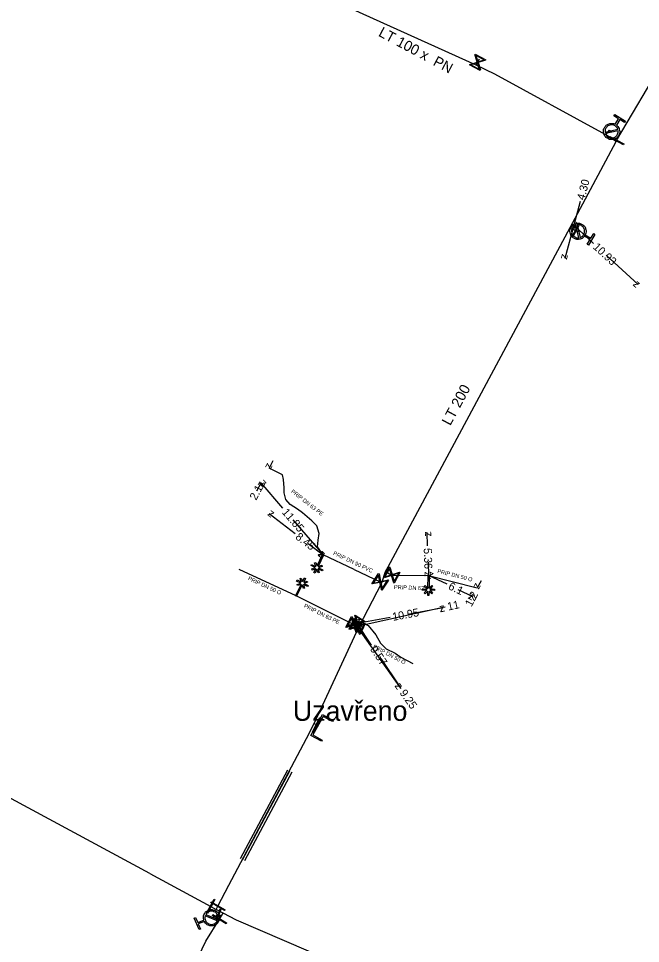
# Model space of a CAD drawing. Extents: x -643842 to -636370, y -1119190 to -1110210.
# Drawn here: x -642477.5 to -642399.8, y -1114468.8 to -1114353.3 of the extents above; entities that cross this region are included whole.
import ezdxf

# ---------------------------------------------------------------- set-up
doc = ezdxf.new("R2010")
doc.units = 0
for name, color, linetype in [('2', 7, 'Continuous'), ('22', 7, 'Continuous'), ('3', 7, 'Continuous'), ('7', 7, 'Continuous'), ('Default', 7, 'Continuous'), ('Level 10', 7, 'Continuous'), ('Level 16', 7, 'Continuous'), ('Level 20', 7, 'Continuous'), ('Level 21', 7, 'Continuous'), ('Level 23', 7, 'Continuous'), ('Level 29', 7, 'Continuous'), ('Level 30', 7, 'Continuous'), ('Level 33', 7, 'Continuous')]:
    doc.layers.add(name, color=color, linetype=linetype)

msp = doc.modelspace()

# ---------------------------------------------------------------- linework, layer by layer
at = {"layer": '2'}
for points in [[(-642440.22, -1114422.04), (-642440.45, -1114422.53), (-642440.59, -1114422.46), (-642440.37, -1114421.98), (-642440.81, -1114422.14), (-642440.86, -1114421.99), (-642440.42, -1114421.83), (-642440.94, -1114421.59), (-642440.88, -1114421.44), (-642440.35, -1114421.69), (-642440.51, -1114421.25), (-642440.36, -1114421.2), (-642440.2, -1114421.63), (-642439.53, -1114420.2), (-642439.39, -1114420.27), (-642440.06, -1114421.7), (-642439.62, -1114421.54), (-642439.57, -1114421.69), (-642440.01, -1114421.85), (-642439.48, -1114422.1), (-642439.55, -1114422.24), (-642440.07, -1114422), (-642439.92, -1114422.43), (-642440.06, -1114422.49), (-642440.22, -1114422.04)], [(-642442.02, -1114423.59), (-642441.78, -1114423.11), (-642441.64, -1114423.18), (-642441.87, -1114423.66), (-642441.43, -1114423.51), (-642441.38, -1114423.66), (-642441.82, -1114423.81), (-642441.31, -1114424.06), (-642441.38, -1114424.2), (-642441.9, -1114423.94), (-642441.75, -1114424.39), (-642441.9, -1114424.44), (-642442.04, -1114424), (-642442.75, -1114425.42), (-642442.89, -1114425.35), (-642442.18, -1114423.93), (-642442.63, -1114424.08), (-642442.68, -1114423.93), (-642442.23, -1114423.78), (-642442.75, -1114423.52), (-642442.68, -1114423.38), (-642442.17, -1114423.63), (-642442.32, -1114423.19), (-642442.17, -1114423.14), (-642442.02, -1114423.59)], [(-642426.21, -1114424.78), (-642426.22, -1114425.32), (-642426.37, -1114425.31), (-642426.37, -1114424.78), (-642426.7, -1114425.11), (-642426.81, -1114425), (-642426.48, -1114424.67), (-642427.05, -1114424.66), (-642427.05, -1114424.51), (-642426.46, -1114424.51), (-642426.8, -1114424.18), (-642426.69, -1114424.07), (-642426.36, -1114424.4), (-642426.34, -1114422.81), (-642426.19, -1114422.82), (-642426.2, -1114424.4), (-642425.87, -1114424.07), (-642425.76, -1114424.19), (-642426.1, -1114424.52), (-642425.51, -1114424.53), (-642425.51, -1114424.68), (-642426.09, -1114424.67), (-642425.77, -1114425.01), (-642425.88, -1114425.12), (-642426.21, -1114424.78)]]:
    msp.add_lwpolyline(points, dxfattribs=at)
at = {"layer": '3'}
msp.add_lwpolyline([(-642438.29, -1114441.07), (-642439.44, -1114440.43), (-642440.72, -1114442.73), (-642439.57, -1114443.37), (-642439.66, -1114443.53), (-642440.97, -1114442.8), (-642439.51, -1114440.18), (-642438.2, -1114440.91), (-642438.29, -1114441.07)], dxfattribs=at)
at = {"layer": 'Default'}
for points in [[(-642402.81, -1114366.57), (-642402.52, -1114366.79), (-642402.44, -1114367.14), (-642402.34, -1114367.54), (-642402.56, -1114367.9), (-642402.78, -1114368.25), (-642403.19, -1114368.34), (-642403.59, -1114368.43), (-642403.94, -1114368.21), (-642404.29, -1114368), (-642404.39, -1114367.59), (-642404.48, -1114367.19), (-642404.26, -1114366.84), (-642404.04, -1114366.49), (-642403.64, -1114366.39), (-642403.28, -1114366.31), (-642402.96, -1114366.47)], [(-642402.64, -1114367.1), (-642402.73, -1114366.83), (-642402.98, -1114366.67), (-642403.27, -1114366.5), (-642403.6, -1114366.57), (-642403.92, -1114366.65), (-642404.1, -1114366.93), (-642404.26, -1114367.18), (-642404.22, -1114367.46)], [(-642404.18, -1114367.64), (-642404.09, -1114367.9), (-642403.84, -1114368.05), (-642403.56, -1114368.23), (-642403.23, -1114368.16), (-642402.9, -1114368.08), (-642402.72, -1114367.79), (-642402.57, -1114367.55), (-642402.6, -1114367.27)], [(-642406.8, -1114380.44), (-642407.01, -1114380.73), (-642407.37, -1114380.81), (-642407.77, -1114380.91), (-642408.13, -1114380.69), (-642408.48, -1114380.47), (-642408.57, -1114380.07), (-642408.67, -1114379.67), (-642408.45, -1114379.31), (-642408.23, -1114378.96), (-642407.83, -1114378.87), (-642407.43, -1114378.77), (-642407.08, -1114378.99), (-642406.72, -1114379.21), (-642406.63, -1114379.61), (-642406.54, -1114379.96), (-642406.7, -1114380.28)], [(-642407.88, -1114379.07), (-642408.14, -1114379.17), (-642408.29, -1114379.41), (-642408.47, -1114379.7), (-642408.39, -1114380.03), (-642408.31, -1114380.35), (-642408.02, -1114380.53), (-642407.78, -1114380.68), (-642407.5, -1114380.65)], [(-642407.32, -1114380.61), (-642407.06, -1114380.51), (-642406.91, -1114380.27), (-642406.73, -1114379.98), (-642406.81, -1114379.65), (-642406.88, -1114379.32), (-642407.17, -1114379.15), (-642407.42, -1114378.99), (-642407.7, -1114379.03)], [(-642454.34, -1114465.86), (-642454.46, -1114465.52), (-642454.31, -1114465.18), (-642454.16, -1114464.8), (-642453.77, -1114464.64), (-642453.39, -1114464.48), (-642453.01, -1114464.64), (-642452.63, -1114464.79), (-642452.47, -1114465.18), (-642452.31, -1114465.56), (-642452.46, -1114465.94), (-642452.62, -1114466.32), (-642453, -1114466.48), (-642453.39, -1114466.64), (-642453.77, -1114466.49), (-642454.11, -1114466.35), (-642454.27, -1114466.03)], [(-642452.61, -1114465.78), (-642452.53, -1114465.52), (-642452.64, -1114465.25), (-642452.77, -1114464.94), (-642453.08, -1114464.81), (-642453.39, -1114464.68), (-642453.7, -1114464.81), (-642453.97, -1114464.92), (-642454.1, -1114465.17)], [(-642454.17, -1114465.34), (-642454.25, -1114465.61), (-642454.14, -1114465.88), (-642454.01, -1114466.19), (-642453.7, -1114466.32), (-642453.39, -1114466.44), (-642453.08, -1114466.31), (-642452.81, -1114466.2), (-642452.68, -1114465.95)]]:
    msp.add_open_spline(points, degree=3, dxfattribs=at)
at = {"layer": 'Level 10'}
for points in [[(-642407.35, -1114376.12), (-642408.13, -1114379.06)], [(-642408.13, -1114379.06), (-642409.23, -1114383.22)], [(-642405.65, -1114381.36), (-642408.13, -1114379.06)], [(-642404.08, -1114382.81), (-642400.11, -1114386.49)], [(-642445.72, -1114408.51), (-642446.19, -1114409.4)], [(-642447.71, -1114412.24), (-642447.18, -1114411.25)], [(-642444.47, -1114414.4), (-642447.18, -1114411.25)], [(-642442.93, -1114417.6), (-642446.18, -1114415.12)], [(-642443.22, -1114415.85), (-642439.45, -1114420.24)], [(-642426.39, -1114419.1), (-642426.45, -1114417.46)], [(-642441.31, -1114418.82), (-642439.45, -1114420.24)], [(-642426.32, -1114421.16), (-642426.26, -1114422.82)], [(-642423.95, -1114423.91), (-642426.26, -1114422.82)], [(-642419.72, -1114423.48), (-642420.19, -1114424.37)], [(-642422.6, -1114424.55), (-642420.75, -1114425.43)], [(-642424.43, -1114426.83), (-642435.18, -1114429.18)], [(-642428.88, -1114427.65), (-642424.43, -1114426.83)], [(-642424.21, -1114426.78), (-642424.43, -1114426.83)], [(-642431.08, -1114428.05), (-642435.2, -1114428.8)], [(-642433.38, -1114431.51), (-642435.2, -1114428.8)], [(-642429.85, -1114436.74), (-642435.18, -1114429.18)], [(-642432.24, -1114433.19), (-642429.85, -1114436.74)], [(-642429.71, -1114436.94), (-642429.85, -1114436.74)]]:
    msp.add_lwpolyline(points, dxfattribs=at)
at = {"layer": 'Level 16'}
for points in [[(-642420.46, -1114357.72), (-642419.13, -1114358.43), (-642419.16, -1114358.48), (-642419.29, -1114358.52), (-642420.09, -1114358.76), (-642419.8, -1114359.69), (-642419.84, -1114359.75), (-642421.16, -1114359.05), (-642421.13, -1114358.99), (-642420.2, -1114358.71), (-642420.45, -1114357.9), (-642420.49, -1114357.78), (-642420.46, -1114357.72)], [(-642419.93, -1114359.6), (-642420.17, -1114358.79), (-642420.98, -1114359.04), (-642419.93, -1114359.6)], [(-642420.36, -1114357.88), (-642420.11, -1114358.68), (-642419.31, -1114358.43), (-642420.36, -1114357.88)], [(-642403.64, -1114367.98), (-642401.88, -1114368.93), (-642401.94, -1114369.04), (-642403.7, -1114368.09), (-642403.64, -1114367.98)], [(-642407.5, -1114379.14), (-642408.22, -1114380.45), (-642408.3, -1114380.4), (-642407.58, -1114379.09), (-642407.5, -1114379.14)], [(-642429.84, -1114422.46), (-642430.56, -1114423.78), (-642430.61, -1114423.74), (-642430.65, -1114423.62), (-642430.89, -1114422.82), (-642431.82, -1114423.1), (-642431.88, -1114423.07), (-642431.17, -1114421.74), (-642431.11, -1114421.78), (-642430.83, -1114422.71), (-642430.03, -1114422.46), (-642429.9, -1114422.42), (-642429.84, -1114422.46)], [(-642431.72, -1114422.98), (-642430.91, -1114422.73), (-642431.16, -1114421.93), (-642431.72, -1114422.98)], [(-642431.27, -1114423.42), (-642432.09, -1114424.67), (-642432.15, -1114424.63), (-642432.17, -1114424.51), (-642432.34, -1114423.69), (-642433.29, -1114423.88), (-642433.34, -1114423.85), (-642432.52, -1114422.59), (-642432.46, -1114422.63), (-642432.27, -1114423.58), (-642431.45, -1114423.41), (-642431.32, -1114423.38), (-642431.27, -1114423.42)], [(-642433.18, -1114423.77), (-642432.36, -1114423.6), (-642432.53, -1114422.78), (-642433.18, -1114423.77)], [(-642431.43, -1114423.5), (-642432.25, -1114423.67), (-642432.08, -1114424.49), (-642431.43, -1114423.5)], [(-642430, -1114422.55), (-642430.8, -1114422.79), (-642430.56, -1114423.59), (-642430, -1114422.55)], [(-642434.56, -1114428.66), (-642435.26, -1114429.98), (-642435.32, -1114429.95), (-642435.35, -1114429.83), (-642435.6, -1114429.03), (-642436.53, -1114429.32), (-642436.59, -1114429.29), (-642435.89, -1114427.96), (-642435.83, -1114427.99), (-642435.54, -1114428.92), (-642434.74, -1114428.67), (-642434.62, -1114428.63), (-642434.56, -1114428.66)], [(-642436.43, -1114429.19), (-642435.63, -1114428.94), (-642435.88, -1114428.14), (-642436.43, -1114429.19)], [(-642435.45, -1114427.77), (-642434.17, -1114428.55), (-642434.2, -1114428.61), (-642434.33, -1114428.64), (-642435.15, -1114428.84), (-642434.91, -1114429.78), (-642434.95, -1114429.84), (-642436.23, -1114429.06), (-642436.2, -1114429), (-642435.25, -1114428.77), (-642435.45, -1114427.96), (-642435.48, -1114427.83), (-642435.45, -1114427.77)], [(-642434.17, -1114428.83), (-642434.83, -1114430.18), (-642434.89, -1114430.15), (-642434.93, -1114430.03), (-642435.2, -1114429.23), (-642436.12, -1114429.55), (-642436.18, -1114429.52), (-642435.52, -1114428.17), (-642435.46, -1114428.2), (-642435.15, -1114429.12), (-642434.35, -1114428.85), (-642434.23, -1114428.8), (-642434.17, -1114428.83)], [(-642435.36, -1114427.94), (-642435.17, -1114428.75), (-642434.35, -1114428.55), (-642435.36, -1114427.94)], [(-642435.03, -1114429.68), (-642435.23, -1114428.86), (-642436.05, -1114429.06), (-642435.03, -1114429.68)], [(-642436.03, -1114429.43), (-642435.23, -1114429.15), (-642435.51, -1114428.36), (-642436.03, -1114429.43)], [(-642434.72, -1114428.75), (-642435.52, -1114429), (-642435.27, -1114429.8), (-642434.72, -1114428.75)], [(-642434.33, -1114428.93), (-642435.12, -1114429.21), (-642434.85, -1114430), (-642434.33, -1114428.93)], [(-642439.73, -1114440.63), (-642440.64, -1114442.41), (-642440.75, -1114442.35), (-642439.84, -1114440.57), (-642439.73, -1114440.63)], [(-642452.95, -1114463.29), (-642453.9, -1114465.05), (-642454.01, -1114464.99), (-642453.06, -1114463.23), (-642452.95, -1114463.29)], [(-642453.41, -1114463.56), (-642451.68, -1114464.57), (-642451.75, -1114464.68), (-642453.47, -1114463.67), (-642453.41, -1114463.56)], [(-642452.21, -1114464.5), (-642452.72, -1114465.91), (-642452.81, -1114465.88), (-642452.29, -1114464.47), (-642452.21, -1114464.5)], [(-642453.21, -1114465.17), (-642451.51, -1114466.22), (-642451.57, -1114466.33), (-642453.27, -1114465.28), (-642453.21, -1114465.17)]]:
    msp.add_lwpolyline(points, dxfattribs=at)
at = {"layer": 'Level 21'}
for points in [[(-642402.85, -1114368.62), (-642404.13, -1114367.77), (-642417.98, -1114360.23), (-642420.33, -1114359.09), (-642453.73, -1114343.99)], [(-642441.51, -1114443.16), (-642440.54, -1114441.32), (-642434.98, -1114429.27), (-642432.1, -1114423.72), (-642431.66, -1114422.34), (-642431.33, -1114421.74), (-642408.58, -1114379.37), (-642402.85, -1114368.62), (-642402.79, -1114368.51), (-642396.92, -1114358.57)], [(-642404.13, -1114367.77), (-642403.68, -1114367.21), (-642403.41, -1114367.37)], [(-642461.1, -1114460.04), (-642485.75, -1114446.76), (-642504.37, -1114436.72), (-642507, -1114435.3), (-642506.91, -1114435.13), (-642505.73, -1114432.73), (-642505.51, -1114432.38), (-642507.44, -1114431.43), (-642520.16, -1114424.83), (-642520.28, -1114424.77), (-642520.66, -1114424.56), (-642522.22, -1114427.03), (-642540.18, -1114417.06), (-642541.02, -1114416.62)], [(-642440.54, -1114441.32), (-642440.24, -1114441.49)], [(-642451.2, -1114461.51), (-642441.51, -1114443.16)], [(-642461.1, -1114460.04), (-642453.48, -1114464.14), (-642452.81, -1114464.52)], [(-642452.81, -1114464.52), (-642452.58, -1114464.12), (-642451.2, -1114461.51)], [(-642460.43, -1114584.53), (-642462.22, -1114576.76), (-642465.99, -1114565.05), (-642467.16, -1114550.81), (-642467.23, -1114548.83), (-642468.39, -1114527.86), (-642468.34, -1114516.92), (-642468.22, -1114516.34), (-642466.26, -1114506.91), (-642463.5, -1114494.49), (-642461.09, -1114485.96), (-642458.32, -1114477.37), (-642454.08, -1114468.49), (-642452.39, -1114465.75), (-642452.12, -1114465.33), (-642451.92, -1114465.01)], [(-642396.88, -1114488.84), (-642401.89, -1114486.87), (-642401.9, -1114486.87), (-642422.8, -1114477.72), (-642423.57, -1114477.37), (-642450.28, -1114465.86), (-642451.92, -1114465.01), (-642452.81, -1114464.52)]]:
    msp.add_lwpolyline(points, dxfattribs=at)
at = {"layer": 'Level 23'}
for points in [[(-642420.33, -1114359.09), (-642420.15, -1114358.74), (-642419.91, -1114358.29)], [(-642407.6, -1114379.84), (-642407.9, -1114379.77), (-642408.58, -1114379.37)], [(-642439.45, -1114420.24), (-642440.16, -1114419.24), (-642440.08, -1114418.41), (-642439.95, -1114417.57), (-642440.22, -1114416.6), (-642440.85, -1114415.98), (-642442.03, -1114415), (-642442.66, -1114414.52), (-642443.56, -1114413.96), (-642444.11, -1114413.33), (-642444.32, -1114412.5), (-642444.32, -1114411.87), (-642444.39, -1114410.83), (-642444.53, -1114410.27), (-642446.19, -1114409.4)], [(-642435.56, -1114422.07), (-642439.45, -1114420.24)], [(-642442.82, -1114425.38), (-642449.94, -1114422.08)], [(-642435.56, -1114422.07), (-642432.31, -1114423.63), (-642432.1, -1114423.72)], [(-642431.66, -1114422.34), (-642430.86, -1114422.76), (-642426.26, -1114422.82)], [(-642426.26, -1114422.82), (-642420.19, -1114424.37)], [(-642434.98, -1114429.27), (-642435.18, -1114429.18), (-642435.37, -1114429.08), (-642435.58, -1114428.97), (-642442.82, -1114425.38)], [(-642435.37, -1114429.08), (-642435.2, -1114428.8), (-642435, -1114428.49), (-642433.83, -1114429.06), (-642432.84, -1114430.25), (-642432.27, -1114431.29), (-642431.55, -1114431.97), (-642430.45, -1114432.54), (-642429.73, -1114433.01), (-642428.24, -1114433.8)], [(-642452.12, -1114465.33), (-642452.51, -1114465.19), (-642453.39, -1114465.56)]]:
    msp.add_lwpolyline(points, dxfattribs=at)
at = {"layer": 'Level 29'}
for points in [[(-642449.78, -1114458.18), (-642443.87, -1114447.08)], [(-642443.34, -1114447.37), (-642449.25, -1114458.47)]]:
    msp.add_lwpolyline(points, dxfattribs=at)
at = {"layer": 'Level 30'}
msp.add_lwpolyline([(-642449.51, -1114458.33), (-642443.6, -1114447.23)], dxfattribs=at)
at = {"layer": 'Level 33'}
for points in [[(-642402.96, -1114366.47), (-642402.53, -1114365.78), (-642403.11, -1114365.41), (-642403.02, -1114365.26), (-642401.69, -1114366.08), (-642401.79, -1114366.24), (-642402.37, -1114365.87), (-642402.81, -1114366.57)], [(-642404.22, -1114367.46), (-642402.64, -1114367.1)], [(-642402.6, -1114367.27), (-642404.18, -1114367.64)], [(-642407.5, -1114380.65), (-642407.88, -1114379.07)], [(-642407.7, -1114379.03), (-642407.32, -1114380.61)], [(-642406.7, -1114380.28), (-642406.01, -1114380.71), (-642405.64, -1114380.13), (-642405.49, -1114380.22), (-642406.31, -1114381.55), (-642406.46, -1114381.46), (-642406.1, -1114380.87), (-642406.8, -1114380.44)], [(-642454.27, -1114466.03), (-642455.03, -1114466.34), (-642454.77, -1114466.98), (-642454.94, -1114467.05), (-642455.54, -1114465.61), (-642455.37, -1114465.54), (-642455.1, -1114466.17), (-642454.34, -1114465.86)], [(-642452.68, -1114465.95), (-642454.17, -1114465.34)], [(-642454.1, -1114465.17), (-642452.61, -1114465.78)]]:
    msp.add_lwpolyline(points, dxfattribs=at)

# ---------------------------------------------------------------- texts
at = {"layer": '22'}
for s, rotation, p in [('PRIP DN 63 PE', 322.0742, (-642443.5, -1114412.42)), ('PRIP DN 90 PVC', 334.733, (-642438.24, -1114420.21)), ('PRIP DN 50 O', 345.669, (-642425.21, -1114422.48)), ('PRIP DN 50 O', 335.077, (-642448.88, -1114423.36)), ('PRIP DN 63 PE', 357.5009, (-642430.6, -1114424.5)), ('PRIP DN 63 PE', 333.6505, (-642441.89, -1114426.77)), ('PRIP DN 50 O', 332.3324, (-642433.27, -1114431.86))]:
    msp.add_text(s, height=0.5, rotation=rotation, dxfattribs=at).set_placement(p)
at = {"layer": '7'}
msp.add_text('Uzavřeno ', height=2.5, dxfattribs=at).set_placement((-642443.22, -1114440.97))
at = {"layer": 'Level 10'}
for s, rotation, p in [('4.30', 75.1887, (-642406.81, -1114376.01)), ('z', 75.1887, (-642407.77, -1114379.67)), ('z', 137.187, (-642407.42, -1114379.03)), ('10.93', 317.1869, (-642405.81, -1114381.9)), ('z', 255.1887, (-642409.59, -1114382.61)), ('z', 317.1869, (-642400.82, -1114386.52)), ('z', 241.9227, (-642446.4, -1114408.72)), ('z', 130.6915, (-642446.47, -1114411.3)), ('2.1', 61.9227, (-642447.81, -1114413.5)), ('z', 61.9227, (-642446.97, -1114411.93)), ('z', 142.7477, (-642445.48, -1114415.02)), ('11.85', 310.6915, (-642444.65, -1114414.96)), ('8.45', 322.7477, (-642442.99, -1114418.17)), ('z', 92.021, (-642425.93, -1114417.94)), ('z', 310.6915, (-642440.16, -1114420.18)), ('z', 322.7477, (-642440.15, -1114420.33)), ('5.36', 272.021, (-642426.88, -1114419.42)), ('z', 272.021, (-642426.78, -1114422.33)), ('z', 154.6239, (-642425.59, -1114422.58)), ('6.1', 334.6239, (-642423.89, -1114424.49)), ('z', 242.0284, (-642420.39, -1114423.69)), ('1.2', 62.0284, (-642420.91, -1114426.8)), ('z', 334.6239, (-642421.42, -1114425.67)), ('z', 62.0284, (-642420.54, -1114426.11)), ('10.95', 10.3914, (-642430.7, -1114428.49)), ('z', 12.3203, (-642424.81, -1114427.43)), ('z', 10.3914, (-642424.83, -1114427.41)), ('11', 12.3203, (-642423.81, -1114427.21)), ('z', 123.989, (-642434.51, -1114428.94)), ('z', 125.1539, (-642434.48, -1114429.3)), ('z', 190.3914, (-642434.8, -1114428.22)), ('z', 192.3203, (-642434.79, -1114428.58)), ('9.57', 303.9889, (-642433.63, -1114432.03)), ('z', 305.1539, (-642430.55, -1114436.62)), ('z', 303.989, (-642430.54, -1114436.6)), ('9.25', 305.1539, (-642429.94, -1114437.48))]:
    msp.add_text(s, height=1, rotation=rotation, dxfattribs=at).set_placement(p)
at = {"layer": 'Level 20'}
for s, rotation, p in [('LT 100 x  PN ', 331.9318, (-642432.63, -1114355.39)), ('LT 200', 61.7691, (-642423.56, -1114404.19))]:
    msp.add_text(s, height=1.3, rotation=rotation, dxfattribs=at).set_placement(p)

doc.saveas('drawing.dxf')
